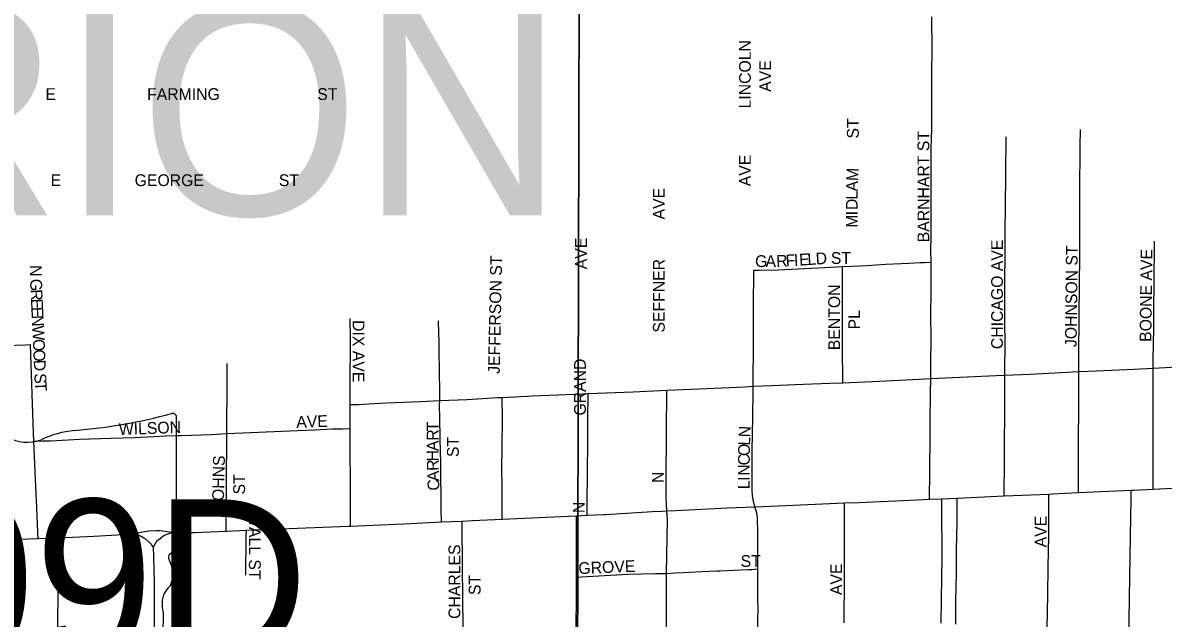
# Model space of a CAD drawing. Extents: x -97 to 34, y -21 to 22.
# Drawn here: x 6.163 to 7.079, y 19.626 to 20.104 of the extents above; entities that cross this region are included whole.
import ezdxf

# ---------------------------------------------------------------- set-up
doc = ezdxf.new("R2010")
doc.units = 0
for name, color, linetype in [('GM_X_City_Street', 7, 'Continuous'), ('GM_X_City_Street_Text', 7, 'Continuous'), ('GM_X_Interchange_Ramps', 7, 'Continuous'), ('GM_X_Section', 7, 'Continuous'), ('GM_X_State_Route', 7, 'Continuous'), ('GM_X_State_Shield', 7, 'Continuous'), ('GM_X_Township_Text', 7, 'Continuous')]:
    doc.layers.add(name, color=color, linetype=linetype)

msp = doc.modelspace()

# ---------------------------------------------------------------- linework, layer by layer
at = {"layer": 'GM_X_City_Street'}
for points in [[(6.89225, 19.91201), (6.8922, 19.92172), (6.89234, 19.93244), (6.89234, 19.94047), (6.89234, 19.95042), (6.89234, 19.95741), (6.89233, 19.96649), (6.89233, 19.97487), (6.89246, 19.98386), (6.8925, 20.0035), (6.89285, 20.01939), (6.89284, 20.02952), (6.89302, 20.04488), (6.89301, 20.06566), (6.89318, 20.08225), (6.89301, 20.10919)], [(6.95158, 19.82143), (6.95162, 19.8271), (6.95167, 19.83318), (6.9517, 19.83871), (6.95168, 19.84848), (6.95164, 19.86278), (6.9516, 19.87413), (6.95156, 19.88761), (6.95164, 19.90044), (6.95172, 19.91425), (6.95179, 19.92543), (6.95188, 19.93958), (6.95202, 19.95405), (6.95209, 19.96079), (6.95226, 19.97821), (6.95241, 19.99351), (6.95251, 20.00255), (6.95261, 20.01289)], [(7.011, 19.82423), (7.01094, 19.82967), (7.01097, 19.83353), (7.01106, 19.84521), (7.01119, 19.86099), (7.01131, 19.87464), (7.01142, 19.88829), (7.01152, 19.89898), (7.01166, 19.91263), (7.0117, 19.92019), (7.01177, 19.93235), (7.01183, 19.94288), (7.01181, 19.96688), (7.01186, 19.97346), (7.01191, 19.98087), (7.012, 19.99221), (7.01211, 20.00537), (7.01221, 20.01876)], [(7.07075, 19.82709), (7.07076, 19.83343), (7.07101, 19.84694), (7.07122, 19.85832), (7.07116, 19.86765), (7.0713, 19.87917), (7.07142, 19.88969), (7.07159, 19.90465), (7.07174, 19.91797), (7.07187, 19.92905)], [(6.83525, 19.90922), (6.84056, 19.90947), (6.85592, 19.91044), (6.87449, 19.91143), (6.88376, 19.91176), (6.88684, 19.91185), (6.89225, 19.91201)], [(6.89205, 19.81858), (6.8921, 19.82219), (6.89206, 19.83153), (6.89227, 19.8501), (6.89218, 19.8708), (6.89235, 19.88739), (6.89225, 19.91201)], [(6.74937, 19.81251), (6.74972, 19.84815), (6.74981, 19.87603), (6.74991, 19.90566)], [(6.74991, 19.90566), (6.75415, 19.90575), (6.76954, 19.90609), (6.80665, 19.90779), (6.82128, 19.90853)], [(6.82128, 19.90853), (6.82826, 19.90889), (6.83525, 19.90922)], [(6.8215, 19.81531), (6.82148, 19.81823), (6.8213, 19.84162), (6.8213, 19.86292), (6.82129, 19.8865), (6.82128, 19.8975), (6.82128, 19.90501), (6.82128, 19.90853)], [(6.42576, 19.79778), (6.42577, 19.79997), (6.42581, 19.81148), (6.42585, 19.82332), (6.42595, 19.83944), (6.42602, 19.85028), (6.4258, 19.86689)], [(6.49769, 19.80093), (6.49776, 19.80614), (6.49752, 19.82611), (6.49732, 19.83967), (6.49712, 19.8485), (6.49692, 19.85518), (6.49672, 19.865)], [(6.08195, 19.8426), (6.08996, 19.84293), (6.10955, 19.84383), (6.16498, 19.84575), (6.16898, 19.8459)], [(6.17182, 19.76828), (6.17153, 19.77507), (6.17068, 19.79833), (6.16981, 19.82216), (6.16898, 19.8459)], [(6.32666, 19.77446), (6.32671, 19.78412), (6.32675, 19.79038), (6.32684, 19.80133), (6.32689, 19.80853), (6.32695, 19.81724), (6.32705, 19.83067)], [(7.07075, 19.82709), (7.08048, 19.82757), (7.10354, 19.8289), (7.1254, 19.82967)], [(6.89205, 19.81858), (6.94448, 19.8211), (6.95158, 19.82143)], [(6.95106, 19.72436), (6.9511, 19.73206), (6.95119, 19.74537), (6.95128, 19.75984), (6.95134, 19.77037), (6.95144, 19.78648), (6.95152, 19.79849), (6.95155, 19.80409), (6.95153, 19.81464), (6.95158, 19.82143)], [(6.95158, 19.82143), (6.97177, 19.82228), (7.00125, 19.82377), (7.011, 19.82423)], [(7.01065, 19.72704), (7.01068, 19.7347), (7.0107, 19.74194), (7.01075, 19.75493), (7.01082, 19.77565), (7.01086, 19.78831), (7.01092, 19.8036), (7.01098, 19.82136), (7.011, 19.82423)], [(7.011, 19.82423), (7.02519, 19.8249), (7.05527, 19.82625), (7.07075, 19.82709)], [(7.07063, 19.72988), (7.07064, 19.73873), (7.07065, 19.74893), (7.07067, 19.76094), (7.07068, 19.76883), (7.0707, 19.78577), (7.07073, 19.80681), (7.07074, 19.81833), (7.07075, 19.82709)], [(6.68005, 19.80936), (6.70575, 19.81054), (6.74282, 19.81207), (6.74937, 19.81251)], [(6.7507, 19.71576), (6.74938, 19.72131), (6.74882, 19.72479), (6.74858, 19.72894), (6.74869, 19.73684), (6.74868, 19.74837), (6.74868, 19.76059), (6.7492, 19.78783), (6.74932, 19.80787), (6.74937, 19.81251)], [(6.74937, 19.81251), (6.7649, 19.81317), (6.78301, 19.81383), (6.81101, 19.81488), (6.8215, 19.81531)], [(6.8215, 19.81531), (6.84518, 19.81628), (6.88244, 19.81813), (6.89205, 19.81858)], [(6.8911, 19.72173), (6.89117, 19.72972), (6.89122, 19.7355), (6.89138, 19.74168), (6.89151, 19.77442), (6.89168, 19.79083), (6.89193, 19.80048), (6.89189, 19.80671), (6.89205, 19.81858)], [(6.49769, 19.80093), (6.51967, 19.80194), (6.54448, 19.80335), (6.54781, 19.80353)], [(6.54779, 19.70578), (6.54783, 19.71396), (6.54791, 19.73263), (6.54763, 19.74539), (6.54782, 19.76327), (6.54801, 19.78684), (6.54781, 19.80353)], [(6.54781, 19.80353), (6.57241, 19.80472), (6.61273, 19.80644), (6.61688, 19.80661)], [(6.61616, 19.70892), (6.61616, 19.71883), (6.61616, 19.72703), (6.61633, 19.73489), (6.61633, 19.74065), (6.61632, 19.74614), (6.61633, 19.75252), (6.61652, 19.75859), (6.6165, 19.76946), (6.6165, 19.77819), (6.61667, 19.79286), (6.61684, 19.79949), (6.61688, 19.80661)], [(6.61688, 19.80661), (6.65302, 19.80811), (6.68005, 19.80936)], [(6.68016, 19.71239), (6.67954, 19.72275), (6.67954, 19.74032), (6.6797, 19.77131), (6.6798, 19.78357), (6.67999, 19.80089), (6.68005, 19.80936)], [(6.42577, 19.77845), (6.42574, 19.79076), (6.42576, 19.79778)], [(6.42576, 19.79778), (6.42975, 19.79785), (6.43284, 19.79791), (6.43594, 19.79804), (6.4545, 19.79911), (6.48242, 19.80023), (6.49769, 19.80093)], [(6.49906, 19.70349), (6.49896, 19.71349), (6.4986, 19.7506), (6.49812, 19.77033), (6.49786, 19.78759), (6.49763, 19.79686), (6.49769, 19.80093)], [(6.17182, 19.76828), (6.17878, 19.76852), (6.18529, 19.76872), (6.20835, 19.76989), (6.23356, 19.77088), (6.2525, 19.77138), (6.26814, 19.77204), (6.27737, 19.77254), (6.28723, 19.77282), (6.2903, 19.77299), (6.3141, 19.77386), (6.32666, 19.77446)], [(6.32626, 19.69618), (6.32629, 19.70271), (6.32634, 19.71202), (6.32638, 19.71907), (6.32644, 19.73078), (6.32651, 19.74534), (6.32659, 19.7617), (6.32666, 19.77446)], [(6.32666, 19.77446), (6.33962, 19.77502), (6.37075, 19.77635), (6.39711, 19.7775), (6.41127, 19.77817), (6.41984, 19.77834), (6.42577, 19.77845)], [(6.42602, 19.70017), (6.42599, 19.70887), (6.42595, 19.72597), (6.42592, 19.73765), (6.42586, 19.75837), (6.42581, 19.77382), (6.42577, 19.77845)], [(6.17383, 19.72105), (6.17364, 19.72587), (6.17182, 19.76828)], [(7.05138, 19.61479), (7.0514, 19.61595), (7.05142, 19.62427), (7.05174, 19.6427), (7.05253, 19.69195), (7.05301, 19.72206), (7.05312, 19.72904)], [(6.17504, 19.68989), (6.17484, 19.69508), (6.17383, 19.72105)], [(6.90029, 19.62209), (6.90058, 19.64137), (6.90118, 19.67546), (6.901, 19.71471), (6.90097, 19.72216)], [(6.91208, 19.62153), (6.91232, 19.64052), (6.91274, 19.66219), (6.91284, 19.68076), (6.91313, 19.7037), (6.91327, 19.71478), (6.91337, 19.7227)], [(6.98549, 19.61802), (6.98608, 19.64487), (6.98646, 19.66758), (6.98682, 19.69228), (6.98688, 19.70759), (6.98687, 19.71913), (6.98686, 19.72592)], [(6.67988, 19.66222), (6.68009, 19.67693), (6.68049, 19.70521), (6.68016, 19.71239)], [(6.75324, 19.66572), (6.75319, 19.69508), (6.75298, 19.70633), (6.75257, 19.70952), (6.75185, 19.71238), (6.7507, 19.71576)], [(6.82244, 19.62241), (6.82252, 19.6312), (6.82267, 19.65012), (6.82284, 19.67021), (6.82287, 19.7013), (6.82287, 19.71061), (6.82287, 19.71873)], [(6.51655, 19.60994), (6.51652, 19.61357), (6.5164, 19.62531), (6.5163, 19.63587), (6.51619, 19.648), (6.51606, 19.66208), (6.51595, 19.67434), (6.51588, 19.6819), (6.51583, 19.68751), (6.51571, 19.6995), (6.51567, 19.70425)], [(6.60759, 19.65914), (6.6076, 19.66668), (6.60761, 19.67769), (6.60763, 19.68806), (6.60765, 19.7022), (6.60766, 19.70855)], [(6.34196, 19.6608), (6.34233, 19.69129), (6.3424, 19.69682)], [(6.19092, 19.59539), (6.19092, 19.62247), (6.19115, 19.6472), (6.19107, 19.67204), (6.19122, 19.68425), (6.19129, 19.69058)], [(6.67988, 19.66222), (6.6865, 19.66254), (6.69359, 19.66289), (6.70819, 19.6636), (6.72055, 19.66415), (6.72253, 19.66424), (6.74534, 19.66527), (6.74843, 19.66544), (6.75324, 19.66572)], [(6.75324, 19.61917), (6.75324, 19.62486), (6.7533, 19.62795), (6.75332, 19.63105), (6.75329, 19.64343), (6.75324, 19.66572)], [(6.60722, 19.61329), (6.60729, 19.62212), (6.60743, 19.63955), (6.60751, 19.65073), (6.60758, 19.65859), (6.60759, 19.65914)], [(6.60759, 19.65914), (6.61135, 19.65936), (6.64901, 19.66151), (6.65987, 19.66184), (6.67104, 19.66208), (6.67988, 19.66222)], [(6.67968, 19.61584), (6.67975, 19.63171), (6.67981, 19.64667), (6.67988, 19.66222)]]:
    msp.add_lwpolyline(points, dxfattribs=at)
at = {"layer": 'GM_X_Interchange_Ramps'}
msp.add_lwpolyline([(6.26776, 19.68328), (6.26607, 19.68551), (6.26395, 19.6875), (6.26167, 19.68955), (6.26009, 19.69057), (6.25786, 19.69172), (6.25624, 19.69256), (6.25295, 19.69377)], dxfattribs=at)
at = {"layer": 'GM_X_Section'}
for points in [[(5.59805, 20.47457), (6.61045, 20.46615), (6.60805, 19.46219), (5.59615, 19.47364)], [(7.61995, 20.4372), (7.61097, 19.41205), (6.60805, 19.46219), (6.61045, 20.46615)]]:
    msp.add_lwpolyline(points, close=True, dxfattribs=at)
at = {"layer": 'GM_X_State_Route'}
for points in [[(6.63117, 19.7096), (6.66843, 19.71179), (6.67646, 19.71225), (6.68016, 19.71239), (6.68719, 19.71279), (6.72891, 19.71473), (6.7507, 19.71576), (6.77568, 19.71672), (6.82287, 19.71873), (6.83464, 19.71924), (6.88115, 19.72129), (6.8911, 19.72173), (6.90097, 19.72216), (6.91337, 19.7227), (6.95106, 19.72436), (6.98686, 19.72592), (6.98977, 19.72605), (7.01065, 19.72704), (7.05312, 19.72904), (7.05513, 19.72913), (7.07063, 19.72988), (7.08623, 19.73063)], [(6.2824, 19.69496), (6.28725, 19.69501), (6.30062, 19.69516), (6.32626, 19.69618), (6.3424, 19.69682), (6.42452, 19.70011), (6.42602, 19.70017), (6.47421, 19.70236), (6.49906, 19.70349), (6.51567, 19.70425), (6.52391, 19.70463), (6.54779, 19.70578), (6.58304, 19.70748), (6.60766, 19.70855), (6.61616, 19.70892), (6.62949, 19.7095), (6.63117, 19.7096)], [(6.2824, 19.69496), (6.27871, 19.69569), (6.27535, 19.69613), (6.2727, 19.69636), (6.26992, 19.69643), (6.26402, 19.69609), (6.26088, 19.69554), (6.25635, 19.69475), (6.25295, 19.69377), (6.25069, 19.69347), (6.24738, 19.69338), (6.24339, 19.69315), (6.21975, 19.6918), (6.19129, 19.69058), (6.17504, 19.68989), (6.16102, 19.68929), (6.06508, 19.68531), (6.0528, 19.6848), (6.02321, 19.68359), (6.022, 19.68354), (6.01316, 19.68319)], [(6.26864, 19.59883), (6.26853, 19.65397), (6.26818, 19.67578), (6.26776, 19.68328), (6.2689, 19.68552), (6.27005, 19.6872), (6.27131, 19.68877), (6.27306, 19.69016), (6.27541, 19.69203), (6.27795, 19.69335), (6.2824, 19.69496)]]:
    msp.add_lwpolyline(points, dxfattribs=at)
at = {"layer": 'GM_X_State_Shield'}
for p, q in [((6.28635, 19.68259), (6.28635, 19.78727)), ((6.28631, 19.68261), (6.28635, 19.68259))]:
    msp.add_line(p, q, dxfattribs=at)
for centre, major_axis, start_param, end_param in [((6.16894, 20.05515), (0.34952, 0), 4.814394, 5.042369), ((6.28269, 19.78771), (0.00367, 0), 6.141152, 7.989035), ((6.21353, 19.72119), (0.07032, 0), 1.699011, 2.107814), ((6.16633, 19.78893), (0.02672, 0), 4.081561, 5.145723), ((6.28243, 19.68218), (0.00393, 0), 5.05454, 6.418171), ((6.2855, 19.6749), (0.00568, 0), 1.883978, 3.671073), ((6.24937, 19.66167), (0.03409, 0), 5.934695, 6.695948), ((6.29949, 19.63878), (0.0248, 0), 2.387724, 3.262537), ((6.18852, 19.62546), (0.08742, 0), 5.101752, 6.440018)]:
    msp.add_ellipse(centre, major_axis=major_axis, ratio=0.8, start_param=start_param, end_param=end_param, dxfattribs=at)

# ---------------------------------------------------------------- texts
at = {"layer": 'GM_X_City_Street_Text'}
for s, height, rotation, p in [('LINCOLN', 0.00947, 90, (6.74754, 20.03561)), ('AVE', 0.00947, 90, (6.76383, 20.04895)), ('E', 0.00947, 0.00001, (6.18099, 20.04239)), ('FARMING', 0.00947, 0.00001, (6.26266, 20.04239)), ('ST', 0.00947, 0.00001, (6.39932, 20.04239)), ('ST', 0.00947, 90, (6.83421, 20.01144)), ('BARNHART ST', 0.0094697, 90, (6.89088, 19.92811)), ('AVE', 0.00947, 90, (6.74754, 19.97311)), ('M', 0.00947, 87.61329, (6.83372, 19.97718)), ('E', 0.00947, 0.00001, (6.18516, 19.97322)), ('GEORGE', 0.00947, 0.00001, (6.25266, 19.97323)), ('ST', 0.00947, 0.00001, (6.36849, 19.97323)), ('A', 0.00947, 88.03258, (6.83343, 19.96887)), ('AVE', 0.00947, 90, (6.67838, 19.94644)), ('L', 0.00947, 89.59016, (6.83339, 19.96227)), ('D', 0.00947, 89.98125, (6.83338, 19.95395)), ('I', 0.00947, 89.95628, (6.83338, 19.94978)), ('M', 0.00947, 89.98178, (6.83338, 19.93978)), ('AVE', 0.00947, 90, (6.61588, 19.90644)), ('CHICAGO AVE', 0.0094697, 90, (6.95004, 19.84228)), ('JOHNSON ST', 0.00947, 89.3192, (7.00921, 19.84391)), ('BOONE AVE', 0.00947, 89.29137, (7.06921, 19.84808)), ('JEFFERSON ST', 0.0094697, 88.81911, (6.54588, 19.8224)), ('SEFFNER', 0.00947, 90, (6.67838, 19.85561)), ('G', 0.00947, 0.04372, (6.75099, 19.90823)), ('A', 0.00947, 0.31953, (6.75937, 19.90823)), ('R', 0.00947, 2.62979, (6.76812, 19.90829)), ('F', 0.00947, 3.63011, (6.77579, 19.90864)), ('I', 0.00947, 3.64239, (6.78245, 19.90907)), ('E', 0.00947, 3.65514, (6.78661, 19.90933)), ('L', 0.00947, 3.63598, (6.79326, 19.90976)), ('D', 0.00947, 3.64791, (6.79992, 19.91018)), ('ST', 0.00947, 0.00001, (6.81183, 19.91072)), ('N', 0.00947, 270.10931, (6.16861, 19.90977)), ('G', 0.00947, 272.10062, (6.16867, 19.89858)), ('R', 0.00947, 272.60606, (6.16898, 19.89016)), ('BENTON', 0.00947, 90, (6.81921, 19.84145)), ('E', 0.00947, 272.65352, (6.16932, 19.88266)), ('E', 0.00947, 272.62366, (6.16963, 19.876)), ('N', 0.00947, 272.63077, (6.16993, 19.86934)), ('PL', 0.00947, 90, (6.83532, 19.85811)), ('W', 0.00947, 272.62395, (6.17031, 19.86102)), ('DIX AVE', 0.00947, 270, (6.42777, 19.86561)), ('O', 0.00947, 272.63077, (6.17081, 19.8502)), ('O', 0.00947, 272.62341, (6.17119, 19.84187)), ('D', 0.00947, 272.63077, (6.17157, 19.83355)), ('GRAND', 0.00947, 90, (6.61504, 19.78895)), ('S', 0.00947, 272.65095, (6.17207, 19.82272)), ('T', 0.00947, 272.62366, (6.17238, 19.81606)), ('WILSON', 0.00947, 2.1199, (6.24012, 19.77323)), ('AVE', 0.00947, 1.97364, (6.3826, 19.77906)), ('T', 0.00947, 90, (6.49671, 19.77626)), ('R', 0.00947, 90, (6.49671, 19.76876)), ('N', 0.00947, 87.70414, (6.74714, 19.77134)), ('A', 0.00947, 90, (6.49671, 19.76043)), ('ST', 0.00947, 90, (6.513, 19.75561)), ('O', 0.00947, 88.88525, (6.74672, 19.75639)), ('L', 0.00947, 87.7869, (6.74688, 19.76468)), ('JOHNS', 0.00947, 88.70265, (6.32421, 19.71389)), ('H', 0.00947, 90.21861, (6.49674, 19.75211)), ('C', 0.00947, 89.9757, (6.74672, 19.74894)), ('R', 0.00947, 91.55473, (6.49694, 19.74467)), ('N', 0.00947, 89.97813, (6.74671, 19.74061)), ('ST', 0.00947, 90, (6.34134, 19.72561)), ('A', 0.00947, 92.18581, (6.49726, 19.73637)), ('N', 0.00947, 90, (6.67755, 19.73478)), ('I', 0.00947, 89.98499, (6.74671, 19.73644)), ('C', 0.00947, 92.18581, (6.49755, 19.72887)), ('L', 0.00947, 89.97267, (6.74671, 19.72978)), ('WALL ST', 0.00947, 270, (6.34444, 19.71144)), ('N', 0.00947, 90, (6.61421, 19.71061)), ('AVE', 0.00947, 90, (6.98504, 19.68311)), ('CHARLES', 0.00947, 90, (6.51421, 19.62561)), ('ST', 0.00947, 0.00001, (6.73932, 19.66739)), ('GROVE', 0.00947, 2.38916, (6.60925, 19.66156)), ('AVE', 0.00947, 90, (6.82087, 19.64478)), ('ST', 0.00947, 90, (6.5305, 19.64478))]:
    msp.add_text(s, height=height, rotation=rotation, dxfattribs=at).set_placement(p)
at = {"layer": 'GM_X_State_Shield'}
msp.add_text('309D', height=0.128788, dxfattribs=at).set_placement((5.98063, 19.59286))
at = {"layer": 'GM_X_Township_Text'}
msp.add_text('CITY OF MARION', height=0.1704545, rotation=0.00001, dxfattribs=at).set_placement((4.72404, 19.9498))

doc.saveas('drawing.dxf')
